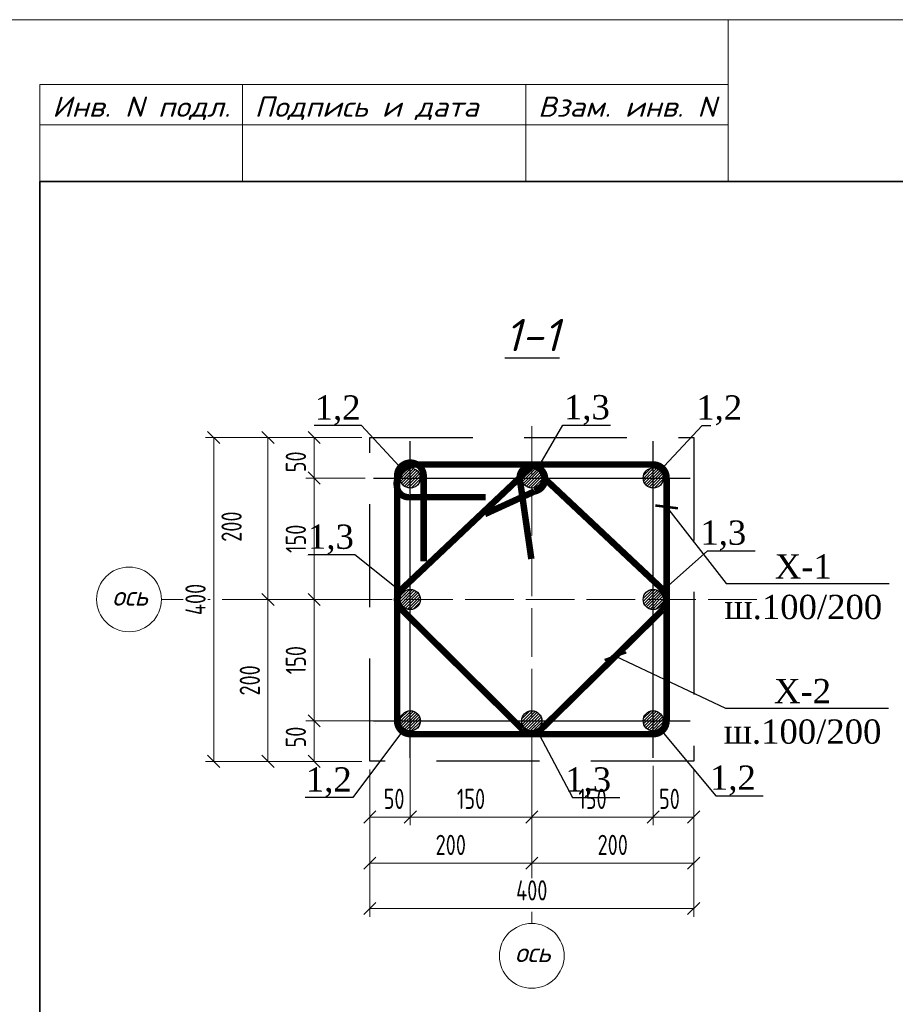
# Model space of a CAD drawing. Header units: millimetres. Extents: x -33345 to 4712671, y -3392 to 121473.
# Tile 461 of 656: x 2293302 to 2304114, y 91738 to 103901. Entities that reach past the tile are written whole.
import ezdxf
from ezdxf import colors
from ezdxf.entities.mleader import LeaderData, LeaderLine
from ezdxf.enums import TextEntityAlignment as Align
from ezdxf.math import Vec2, Vec3

# ---------------------------------------------------------------- set-up
doc = ezdxf.new("R2010")
doc.units = ezdxf.units.MM
doc.linetypes.add('ACAD_ISO02W100', pattern=[15, 12, -3])
doc.linetypes.add('DASHED2', pattern=[9.525, 6.35, -3.175])
doc.layers.add('_линия', color=7, linetype='Continuous')
doc.layers.add('A _razmer rtt', color=164, linetype='Continuous')
doc.styles.add('ISOCPEUR', font='isocpeui.ttf', dxfattribs={"height": 300})
doc.styles.add('RomanS', font='romans.shx')
doc.styles.add('simpiix', font='simplex.shx', dxfattribs={"width": 0.7})
doc.styles.add('SIMPLEX350', font='times.ttf', dxfattribs={"height": 350})
doc.styles.add('ГОСТ 2.304', font='cs_gost2304.shx', dxfattribs={"oblique": 15})
doc.styles.add('Текст1', font='isocpeui.ttf', dxfattribs={"height": 300})
doc.dimstyles.new('Copy(6) of 1-25', dxfattribs={"dimscale": 0, "dimtxt": 250, "dimasz": 150, "dimexe": 100, "dimexo": 100, "dimgap": 100, "dimtad": 1, "dimdec": 0, "dimtxsty": 'ГОСТ 2.304', "dimblk": 'OBLIQUE', "dimcen": 100, "dimdle": 1, "dimclrd": 256, "dimclre": 256, "dimclrt": 256, "dimadec": 0, "dimazin": 0, "dimtfac": 1, "dimtdec": 0, "dimtmove": 1, "dimatfit": 3, "dimfxl": 1.25, "dimtfill": 1, "dimlwd": 5, "dimlwe": 5, "dimarcsym": 2})

# ---------------------------------------------------------------- blocks, each defined once
blk = doc.blocks.new('Qwet')
at = {"lineweight": 20}
for p, q in [((352715, -728612), (350715, -728612)), ((351515, -737112), (351515, -728612)), ((352015, -737112), (352015, -728612)), ((352715, -731112), (351515, -731112)), ((352715, -734612), (351515, -734612)), ((352715, -737112), (351515, -737112))]:
    blk.add_line(p, q, dxfattribs=at)
blk.add_lwpolyline([(350715, -737612), (410115, -737612), (410115, -695612), (350715, -695612)], close=True, dxfattribs=at)
at = {"lineweight": 35}
blk.add_lwpolyline([(352715, -737112), (409615, -737112), (409615, -696112), (352715, -696112)], close=True, dxfattribs=at)
at = {"lineweight": 25, "ltscale": 100, "style": 'ISOCPEUR'}
for s, width, p, p2 in [('Взам. инв. N', 1.076852, (351915, -730962), (351915, -728762)), ('Инв. N подл.', 1.118321, (351915, -736962), (351915, -734762))]:
    blk.add_text(s, height=250, rotation=90, dxfattribs=dict(at, width=width)).set_placement(p, p2, align=Align.FIT)
at = {"lineweight": 25, "ltscale": 100, "style": 'ISOCPEUR', "width": 1.076852}
blk.add_text('Подпись и дата', height=250, rotation=90, dxfattribs=at).set_placement((351915, -734462))
blk = doc.blocks.new('_ArchTick')
at = {"color": 0, "linetype": 'ByBlock', "const_width": 0.15}
blk.add_lwpolyline([(-0.5, -0.5), (0.5, 0.5)], dxfattribs=at)
blk = doc.blocks.new('_Oblique')
at = {"color": 0, "linetype": 'ByBlock', "lineweight": -2}
blk.add_line((-0.5, -0.5), (0.5, 0.5), dxfattribs=at)
blk = doc.blocks.new('*D3823')
at = {"layer": '_линия', "lineweight": 5, "ltscale": 100, "transparency": 16777216}
for p, q in [((2298025, 95239), (2296837, 95239)), ((2296937, 94738), (2296937, 95240)), ((2297525, 94739), (2296837, 94739))]:
    blk.add_line(p, q, dxfattribs=at)
at = {"layer": 'Defpoints', "color": 0, "lineweight": 30, "ltscale": 100, "transparency": 16777216}
for p in [(2296937, 95239), (2298125, 95239), (2297625, 94739)]:
    blk.add_point(p, dxfattribs=at)
at = {"layer": '_линия', "ltscale": 100, "transparency": 16777216, "insert": (2296712, 95039), "char_height": 250, "attachment_point": 5, "rotation": 90, "style": 'simpiix', "bg_fill": 3, "box_fill_scale": 1.1, "bg_fill_color": 256, "bg_fill_true_color": 13158600, "bg_fill_transparency": 0}
blk.add_mtext('50', dxfattribs=at)
at = {"layer": '_линия', "lineweight": 5, "ltscale": 100, "transparency": 16777216, "xscale": 150, "yscale": 150, "zscale": 150}
for p, rotation in [((2296937, 95239), 90), ((2296937, 94739), 270)]:
    blk.add_blockref('_Oblique', p, dxfattribs=dict(at, rotation=rotation))
blk = doc.blocks.new('*D3824')
at = {"layer": '_линия', "lineweight": 5, "ltscale": 100, "transparency": 16777216}
for p, q in [((2297525, 96739), (2296837, 96739)), ((2296937, 95238), (2296937, 96740)), ((2298025, 95239), (2296837, 95239))]:
    blk.add_line(p, q, dxfattribs=at)
at = {"layer": 'Defpoints', "color": 0, "lineweight": 30, "ltscale": 100, "transparency": 16777216}
for p in [(2296937, 96739), (2297625, 96739), (2298125, 95239)]:
    blk.add_point(p, dxfattribs=at)
at = {"layer": '_линия', "lineweight": 5, "ltscale": 100, "transparency": 16777216, "xscale": 150, "yscale": 150, "zscale": 150}
for p, rotation in [((2296937, 96739), 90), ((2296937, 95239), 270)]:
    blk.add_blockref('_Oblique', p, dxfattribs=dict(at, rotation=rotation))
at = {"layer": '_линия', "ltscale": 100, "transparency": 16777216, "insert": (2296712, 95989), "char_height": 250, "attachment_point": 5, "rotation": 90, "style": 'simpiix', "bg_fill": 3, "box_fill_scale": 1.1, "bg_fill_color": 256, "bg_fill_true_color": 13158600, "bg_fill_transparency": 0}
blk.add_mtext('150', dxfattribs=at)
blk = doc.blocks.new('*D3825')
at = {"layer": '_линия', "lineweight": 5, "ltscale": 100, "transparency": 16777216}
for p, q in [((2297569, 98239), (2296837, 98239)), ((2296937, 96738), (2296937, 98240)), ((2297525, 96739), (2296837, 96739))]:
    blk.add_line(p, q, dxfattribs=at)
at = {"layer": 'Defpoints', "color": 0, "lineweight": 30, "ltscale": 100, "transparency": 16777216}
for p in [(2296937, 98239), (2297669, 98239), (2297625, 96739)]:
    blk.add_point(p, dxfattribs=at)
at = {"layer": '_линия', "lineweight": 5, "ltscale": 100, "transparency": 16777216, "xscale": 150, "yscale": 150, "zscale": 150}
for p, rotation in [((2296937, 98239), 90), ((2296937, 96739), 270)]:
    blk.add_blockref('_Oblique', p, dxfattribs=dict(at, rotation=rotation))
at = {"layer": '_линия', "ltscale": 100, "transparency": 16777216, "insert": (2296712, 97489), "char_height": 250, "attachment_point": 5, "rotation": 90, "style": 'simpiix', "bg_fill": 3, "box_fill_scale": 1.1, "bg_fill_color": 256, "bg_fill_true_color": 13158600, "bg_fill_transparency": 0}
blk.add_mtext('150', dxfattribs=at)
blk = doc.blocks.new('*D3826')
at = {"layer": '_линия', "lineweight": 5, "ltscale": 100, "transparency": 16777216}
for p, q in [((2297525, 98739), (2296837, 98739)), ((2296937, 98238), (2296937, 98740)), ((2297569, 98239), (2296837, 98239))]:
    blk.add_line(p, q, dxfattribs=at)
at = {"layer": 'Defpoints', "color": 0, "lineweight": 30, "ltscale": 100, "transparency": 16777216}
for p in [(2296937, 98739), (2297625, 98739), (2297669, 98239)]:
    blk.add_point(p, dxfattribs=at)
at = {"layer": '_линия', "ltscale": 100, "transparency": 16777216, "insert": (2296712, 98439), "char_height": 250, "attachment_point": 5, "rotation": 90, "style": 'simpiix', "bg_fill": 3, "box_fill_scale": 1.1, "bg_fill_color": 256, "bg_fill_true_color": 13158600, "bg_fill_transparency": 0}
blk.add_mtext('50', dxfattribs=at)
at = {"layer": '_линия', "lineweight": 5, "ltscale": 100, "transparency": 16777216, "xscale": 150, "yscale": 150, "zscale": 150}
for p, rotation in [((2296937, 98739), 90), ((2296937, 98239), 270)]:
    blk.add_blockref('_Oblique', p, dxfattribs=dict(at, rotation=rotation))
blk = doc.blocks.new('*D3827')
at = {"layer": '_линия', "lineweight": 5, "ltscale": 100, "transparency": 16777216}
for p, q in [((2297525, 98739), (2296268, 98739)), ((2296368, 98740), (2296368, 96738)), ((2297525, 96739), (2296268, 96739))]:
    blk.add_line(p, q, dxfattribs=at)
at = {"layer": 'Defpoints', "color": 0, "lineweight": 30, "ltscale": 100, "transparency": 16777216}
for p in [(2297625, 98739), (2296368, 96739), (2297625, 96739)]:
    blk.add_point(p, dxfattribs=at)
at = {"layer": '_линия', "lineweight": 5, "ltscale": 100, "transparency": 16777216, "xscale": 150, "yscale": 150, "zscale": 150}
for p, rotation in [((2296368, 98739), 90), ((2296368, 96739), 270)]:
    blk.add_blockref('_Oblique', p, dxfattribs=dict(at, rotation=rotation))
at = {"layer": '_линия', "ltscale": 100, "transparency": 16777216, "insert": (2295918, 97639), "char_height": 250, "attachment_point": 5, "rotation": 90, "style": 'simpiix', "bg_fill": 3, "box_fill_scale": 1.1, "bg_fill_color": 256, "bg_fill_true_color": 13158600, "bg_fill_transparency": 0}
blk.add_mtext('200', dxfattribs=at)
blk = doc.blocks.new('*D3828')
at = {"layer": '_линия', "lineweight": 5, "ltscale": 100, "transparency": 16777216}
for p, q in [((2297525, 96739), (2296268, 96739)), ((2296368, 96740), (2296368, 94738)), ((2297525, 94739), (2296268, 94739))]:
    blk.add_line(p, q, dxfattribs=at)
at = {"layer": 'Defpoints', "color": 0, "lineweight": 30, "ltscale": 100, "transparency": 16777216}
for p in [(2297625, 96739), (2296368, 94739), (2297625, 94739)]:
    blk.add_point(p, dxfattribs=at)
at = {"layer": '_линия', "lineweight": 5, "ltscale": 100, "transparency": 16777216, "xscale": 150, "yscale": 150, "zscale": 150}
for p, rotation in [((2296368, 96739), 90), ((2296368, 94739), 270)]:
    blk.add_blockref('_Oblique', p, dxfattribs=dict(at, rotation=rotation))
at = {"layer": '_линия', "ltscale": 100, "transparency": 16777216, "insert": (2296143, 95739), "char_height": 250, "attachment_point": 5, "rotation": 90, "style": 'simpiix', "bg_fill": 3, "box_fill_scale": 1.1, "bg_fill_color": 256, "bg_fill_true_color": 13158600, "bg_fill_transparency": 0}
blk.add_mtext('200', dxfattribs=at)
blk = doc.blocks.new('*D3829')
at = {"layer": '_линия', "lineweight": 5, "ltscale": 100, "transparency": 16777216}
for p, q in [((2297525, 98739), (2295598, 98739)), ((2295698, 94738), (2295698, 98740)), ((2297525, 94739), (2295598, 94739))]:
    blk.add_line(p, q, dxfattribs=at)
at = {"layer": 'Defpoints', "color": 0, "lineweight": 30, "ltscale": 100, "transparency": 16777216}
for p in [(2295698, 98739), (2297625, 98739), (2297625, 94739)]:
    blk.add_point(p, dxfattribs=at)
at = {"layer": '_линия', "lineweight": 5, "ltscale": 100, "transparency": 16777216, "xscale": 150, "yscale": 150, "zscale": 150}
for p, rotation in [((2295698, 98739), 90), ((2295698, 94739), 270)]:
    blk.add_blockref('_Oblique', p, dxfattribs=dict(at, rotation=rotation))
at = {"layer": '_линия', "ltscale": 100, "transparency": 16777216, "insert": (2295473, 96739), "char_height": 250, "attachment_point": 5, "rotation": 90, "style": 'simpiix', "bg_fill": 3, "box_fill_scale": 1.1, "bg_fill_color": 256, "bg_fill_true_color": 13158600, "bg_fill_transparency": 0}
blk.add_mtext('400', dxfattribs=at)
blk = doc.blocks.new('*D3830')
at = {"layer": '_линия', "lineweight": 5, "ltscale": 100, "transparency": 16777216}
for p, q in [((2298125, 95139), (2298125, 93951)), ((2297625, 94639), (2297625, 93951)), ((2297624, 94051), (2298126, 94051))]:
    blk.add_line(p, q, dxfattribs=at)
at = {"layer": 'Defpoints', "color": 0, "lineweight": 30, "ltscale": 100, "transparency": 16777216}
for p in [(2298125, 95239), (2297625, 94739), (2298125, 94051)]:
    blk.add_point(p, dxfattribs=at)
at = {"layer": '_линия', "ltscale": 100, "transparency": 16777216, "insert": (2297925, 94276), "char_height": 250, "attachment_point": 5, "style": 'simpiix', "bg_fill": 3, "box_fill_scale": 1.1, "bg_fill_color": 256, "bg_fill_true_color": 13158600, "bg_fill_transparency": 0}
blk.add_mtext('50', dxfattribs=at)
at = {"layer": '_линия', "lineweight": 5, "ltscale": 100, "transparency": 16777216, "xscale": 150, "yscale": 150, "zscale": 150, "rotation": 180}
blk.add_blockref('_Oblique', (2297625, 94051), dxfattribs=at)
at = {"layer": '_линия', "lineweight": 5, "ltscale": 100, "transparency": 16777216, "xscale": 150, "yscale": 150, "zscale": 150}
blk.add_blockref('_Oblique', (2298125, 94051), dxfattribs=at)
blk = doc.blocks.new('*D3831')
at = {"layer": '_линия', "lineweight": 5, "ltscale": 100, "transparency": 16777216}
for p, q in [((2298125, 95139), (2298125, 93951)), ((2299625, 94639), (2299625, 93951)), ((2298124, 94051), (2299626, 94051))]:
    blk.add_line(p, q, dxfattribs=at)
at = {"layer": 'Defpoints', "color": 0, "lineweight": 30, "ltscale": 100, "transparency": 16777216}
for p in [(2298125, 95239), (2299625, 94739), (2299625, 94051)]:
    blk.add_point(p, dxfattribs=at)
at = {"layer": '_линия', "lineweight": 5, "ltscale": 100, "transparency": 16777216, "xscale": 150, "yscale": 150, "zscale": 150, "rotation": 180}
blk.add_blockref('_Oblique', (2298125, 94051), dxfattribs=at)
at = {"layer": '_линия', "lineweight": 5, "ltscale": 100, "transparency": 16777216, "xscale": 150, "yscale": 150, "zscale": 150}
blk.add_blockref('_Oblique', (2299625, 94051), dxfattribs=at)
at = {"layer": '_линия', "ltscale": 100, "transparency": 16777216, "insert": (2298875, 94276), "char_height": 250, "attachment_point": 5, "style": 'simpiix', "bg_fill": 3, "box_fill_scale": 1.1, "bg_fill_color": 256, "bg_fill_true_color": 13158600, "bg_fill_transparency": 0}
blk.add_mtext('150', dxfattribs=at)
blk = doc.blocks.new('*D3832')
at = {"layer": '_линия', "lineweight": 5, "ltscale": 100, "transparency": 16777216}
for p, q in [((2299625, 94639), (2299625, 93951)), ((2301125, 94683), (2301125, 93951)), ((2299624, 94051), (2301126, 94051))]:
    blk.add_line(p, q, dxfattribs=at)
at = {"layer": 'Defpoints', "color": 0, "lineweight": 30, "ltscale": 100, "transparency": 16777216}
for p in [(2301125, 94783), (2299625, 94739), (2301125, 94051)]:
    blk.add_point(p, dxfattribs=at)
at = {"layer": '_линия', "lineweight": 5, "ltscale": 100, "transparency": 16777216, "xscale": 150, "yscale": 150, "zscale": 150, "rotation": 180}
blk.add_blockref('_Oblique', (2299625, 94051), dxfattribs=at)
at = {"layer": '_линия', "lineweight": 5, "ltscale": 100, "transparency": 16777216, "xscale": 150, "yscale": 150, "zscale": 150}
blk.add_blockref('_Oblique', (2301125, 94051), dxfattribs=at)
at = {"layer": '_линия', "ltscale": 100, "transparency": 16777216, "insert": (2300375, 94276), "char_height": 250, "attachment_point": 5, "style": 'simpiix', "bg_fill": 3, "box_fill_scale": 1.1, "bg_fill_color": 256, "bg_fill_true_color": 13158600, "bg_fill_transparency": 0}
blk.add_mtext('150', dxfattribs=at)
blk = doc.blocks.new('*D3833')
at = {"layer": '_линия', "lineweight": 5, "ltscale": 100, "transparency": 16777216}
for p, q in [((2301125, 94683), (2301125, 93951)), ((2301625, 94639), (2301625, 93951)), ((2301124, 94051), (2301626, 94051))]:
    blk.add_line(p, q, dxfattribs=at)
at = {"layer": 'Defpoints', "color": 0, "lineweight": 30, "ltscale": 100, "transparency": 16777216}
for p in [(2301125, 94783), (2301625, 94739), (2301625, 94051)]:
    blk.add_point(p, dxfattribs=at)
at = {"layer": '_линия', "ltscale": 100, "transparency": 16777216, "insert": (2301325, 94276), "char_height": 250, "attachment_point": 5, "style": 'simpiix', "bg_fill": 3, "box_fill_scale": 1.1, "bg_fill_color": 256, "bg_fill_true_color": 13158600, "bg_fill_transparency": 0}
blk.add_mtext('50', dxfattribs=at)
at = {"layer": '_линия', "lineweight": 5, "ltscale": 100, "transparency": 16777216, "xscale": 150, "yscale": 150, "zscale": 150, "rotation": 180}
blk.add_blockref('_Oblique', (2301125, 94051), dxfattribs=at)
at = {"layer": '_линия', "lineweight": 5, "ltscale": 100, "transparency": 16777216, "xscale": 150, "yscale": 150, "zscale": 150}
blk.add_blockref('_Oblique', (2301625, 94051), dxfattribs=at)
blk = doc.blocks.new('*D3834')
at = {"layer": '_линия', "lineweight": 5, "ltscale": 100, "transparency": 16777216}
for p, q in [((2299625, 94639), (2299625, 93382)), ((2301625, 94639), (2301625, 93382)), ((2301626, 93482), (2299624, 93482))]:
    blk.add_line(p, q, dxfattribs=at)
at = {"layer": 'Defpoints', "color": 0, "lineweight": 30, "ltscale": 100, "transparency": 16777216}
for p in [(2299625, 94739), (2301625, 94739), (2299625, 93482)]:
    blk.add_point(p, dxfattribs=at)
at = {"layer": '_линия', "lineweight": 5, "ltscale": 100, "transparency": 16777216, "xscale": 150, "yscale": 150, "zscale": 150, "rotation": 180}
blk.add_blockref('_Oblique', (2299625, 93482), dxfattribs=at)
at = {"layer": '_линия', "lineweight": 5, "ltscale": 100, "transparency": 16777216, "xscale": 150, "yscale": 150, "zscale": 150}
blk.add_blockref('_Oblique', (2301625, 93482), dxfattribs=at)
at = {"layer": '_линия', "ltscale": 100, "transparency": 16777216, "insert": (2300625, 93707), "char_height": 250, "attachment_point": 5, "style": 'simpiix', "bg_fill": 3, "box_fill_scale": 1.1, "bg_fill_color": 256, "bg_fill_true_color": 13158600, "bg_fill_transparency": 0}
blk.add_mtext('200', dxfattribs=at)
blk = doc.blocks.new('*D3835')
at = {"layer": '_линия', "lineweight": 5, "ltscale": 100, "transparency": 16777216}
for p, q in [((2297625, 94639), (2297625, 93382)), ((2299625, 94639), (2299625, 93382)), ((2299626, 93482), (2297624, 93482))]:
    blk.add_line(p, q, dxfattribs=at)
at = {"layer": 'Defpoints', "color": 0, "lineweight": 30, "ltscale": 100, "transparency": 16777216}
for p in [(2297625, 94739), (2299625, 94739), (2297625, 93482)]:
    blk.add_point(p, dxfattribs=at)
at = {"layer": '_линия', "lineweight": 5, "ltscale": 100, "transparency": 16777216, "xscale": 150, "yscale": 150, "zscale": 150, "rotation": 180}
blk.add_blockref('_Oblique', (2297625, 93482), dxfattribs=at)
at = {"layer": '_линия', "lineweight": 5, "ltscale": 100, "transparency": 16777216, "xscale": 150, "yscale": 150, "zscale": 150}
blk.add_blockref('_Oblique', (2299625, 93482), dxfattribs=at)
at = {"layer": '_линия', "ltscale": 100, "transparency": 16777216, "insert": (2298625, 93707), "char_height": 250, "attachment_point": 5, "style": 'simpiix', "bg_fill": 3, "box_fill_scale": 1.1, "bg_fill_color": 256, "bg_fill_true_color": 13158600, "bg_fill_transparency": 0}
blk.add_mtext('200', dxfattribs=at)
blk = doc.blocks.new('*D3836')
at = {"layer": '_линия', "lineweight": 5, "ltscale": 100, "transparency": 16777216}
for p, q in [((2297625, 94639), (2297625, 92820)), ((2301625, 94639), (2301625, 92820)), ((2297624, 92920), (2301626, 92920))]:
    blk.add_line(p, q, dxfattribs=at)
at = {"layer": 'Defpoints', "color": 0, "lineweight": 30, "ltscale": 100, "transparency": 16777216}
for p in [(2297625, 94739), (2301625, 94739), (2301625, 92920)]:
    blk.add_point(p, dxfattribs=at)
at = {"layer": '_линия', "lineweight": 5, "ltscale": 100, "transparency": 16777216, "xscale": 150, "yscale": 150, "zscale": 150, "rotation": 180}
blk.add_blockref('_Oblique', (2297625, 92920), dxfattribs=at)
at = {"layer": '_линия', "lineweight": 5, "ltscale": 100, "transparency": 16777216, "xscale": 150, "yscale": 150, "zscale": 150}
blk.add_blockref('_Oblique', (2301625, 92920), dxfattribs=at)
at = {"layer": '_линия', "ltscale": 100, "transparency": 16777216, "insert": (2299625, 93145), "char_height": 250, "attachment_point": 5, "style": 'simpiix', "bg_fill": 3, "box_fill_scale": 1.1, "bg_fill_color": 256, "bg_fill_true_color": 13158600, "bg_fill_transparency": 0}
blk.add_mtext('400', dxfattribs=at)

msp = doc.modelspace()

# ---------------------------------------------------------------- hatches: boundary and pattern name
h = msp.add_hatch()
h.set_pattern_fill('ANSI31', color=1, scale=8, style=0)
h.set_pattern_definition([(45, (2016878.838, -62627.334), (-17.9605122, 17.9605122), [])])
edge = h.paths.add_edge_path()
edge.add_arc((2298125.445, 98239.388), 125, 0, 360)
h = msp.add_hatch()
h.set_pattern_fill('ANSI31', scale=8, style=0)
h.set_pattern_definition([(45, (522343.755, -330387.092), (-17.96051224, 17.96051224), [])])
edge = h.paths.add_edge_path()
edge.add_arc((2299625.445, 98240.375), 125, 0, 360)
h = msp.add_hatch()
h.set_pattern_fill('ANSI31', color=1, scale=8, style=0)
h.set_pattern_definition([(45, (2019878.838, -62627.334), (-17.9605122, 17.9605122), [])])
edge = h.paths.add_edge_path()
edge.add_arc((2301125.445, 98239.388), 125, 0, 360)
h = msp.add_hatch()
h.set_pattern_fill('ANSI31', scale=8, style=0)
h.set_pattern_definition([(45, (521910.425, -329754.75), (-17.96051224, 17.96051224), [])])
edge = h.paths.add_edge_path()
edge.add_arc((2298125.445, 96739.388), 125, 180, 540, ccw=False)
h = msp.add_hatch()
h.set_pattern_fill('ANSI31', scale=8, style=0)
h.set_pattern_definition([(45, (521710.425, -329754.75), (-17.96051224, 17.96051224), [])])
edge = h.paths.add_edge_path()
edge.add_arc((2301125.445, 96739.388), 125, 0, 360)
h = msp.add_hatch()
h.set_pattern_fill('ANSI31', color=1, scale=8, style=0)
h.set_pattern_definition([(45, (2016878.838, -65627.334), (-17.9605122, 17.9605122), [])])
edge = h.paths.add_edge_path()
edge.add_arc((2298125.445, 95239.388), 125, 0, 360)
h = msp.add_hatch()
h.set_pattern_fill('ANSI31', scale=8, style=0)
h.set_pattern_definition([(45, (522343.755, -330188.08), (-17.96051224, 17.96051224), [])])
edge = h.paths.add_edge_path()
edge.add_arc((2299625.445, 95239.388), 125, 0, 360, ccw=False)
h = msp.add_hatch()
h.set_pattern_fill('ANSI31', color=1, scale=8, style=0)
h.set_pattern_definition([(45, (2019878.838, -65627.334), (-17.9605122, 17.9605122), [])])
edge = h.paths.add_edge_path()
edge.add_arc((2301125.445, 95239.388), 125, 0, 360)

# ---------------------------------------------------------------- linework, layer by layer
at = {"color": 1, "linetype": 'ACAD_ISO02W100', "lineweight": 5, "ltscale": 50}
for p, q in [((2299625.445, 98880.735), (2299625.445, 92735.967)), ((2295052.26, 96739.388), (2302451.73, 96739.388))]:
    msp.add_line(p, q, dxfattribs=at)
at = {"color": 7, "ltscale": 100}
for p, q in [((2298125.445, 94782.77), (2298125.445, 98696.007)), ((2301125.445, 94782.77), (2301125.445, 98696.007)), ((2297668.827, 98239.388), (2301582.064, 98239.388)), ((2297668.827, 95239.388), (2301582.064, 95239.388))]:
    msp.add_line(p, q, dxfattribs=at)
at = {"color": 7, "linetype": 'DASHED2', "ltscale": 200}
msp.add_lwpolyline([(2297625.445, 98739.388), (2301625.445, 98739.388), (2301625.445, 94739.388), (2297625.445, 94739.388)], close=True, dxfattribs=at)
at = {"lineweight": 25, "const_width": 80}
msp.add_lwpolyline([(2298290.273, 97211.572), (2298290.273, 98265.723, 1), (2297962.42, 98265.723), (2297962.42, 95239.506, 0.413991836), (2298127.017, 95074.784), (2301125.445, 95074.784, 0.422070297), (2301289.99, 95243.791), (2301289.99, 98241.276, 0.415613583), (2301124.279, 98406.198), (2298195.381, 98406.198, 0.479850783), (2297962.42, 98115.747, 0.367702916), (2298112.686, 98002.158), (2299056.471, 98002.158)], format="xyb", dxfattribs=at)
at = {"color": 219, "lineweight": 25, "true_color": 0x642165, "const_width": 80}
msp.add_lwpolyline([(2299046.119, 97793.738), (2299657.911, 98073.26, 0.933726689), (2299627.708, 98386.139), (2298011.844, 96858.497, 0.397597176), (2298000.052, 96632.765), (2299505.114, 95139.685, 0.400360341), (2299719.319, 95114.456), (2301237.631, 96608.618, 0.354848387), (2301251.873, 96852.618), (2299775.514, 98240.375, 0.995663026), (2299475.382, 98241.68), (2299619.784, 97239.95)], format="xyb", dxfattribs=at)
at = {"color": 1, "lineweight": 30}
for centre in [(2298125.445, 98239.388), (2301125.445, 98239.388), (2298125.445, 95239.388), (2301125.445, 95239.388)]:
    msp.add_circle(centre, 125, dxfattribs=at)
at = {"color": 7, "lineweight": 30}
for centre in [(2299625.445, 98240.375), (2298125.445, 96739.388), (2301125.445, 96739.388), (2299625.445, 95239.388)]:
    msp.add_circle(centre, 125, dxfattribs=at)
at = {"color": 7, "lineweight": 13, "ltscale": 0.5}
for centre in [(2294652.26, 96739.388), (2299625.445, 92335.967)]:
    msp.add_circle(centre, 400, dxfattribs=at)
at = {"color": 7, "lineweight": 15}
msp.add_arc((2297825.445, 95039.388), 205, 127.5609086, 127.5718693, dxfattribs=at)

# ---------------------------------------------------------------- block references
at = {"rotation": 270}
msp.add_blockref('Qwet', (3030664.059, 454616.444, 1359241.5), dxfattribs=at)

# ---------------------------------------------------------------- texts
at = {"ltscale": 20, "insert": (2299630.31, 100005.068), "char_height": 400, "width": 724.36364, "attachment_point": 5, "style": 'RomanS'}
msp.add_mtext('\\pxqc,t22;{\\fISOCPEUR|b0|i1|c204|p34;\\L\\C7;1-1}', dxfattribs=at)
at = {"layer": 'A _razmer rtt', "char_height": 240, "width": 178.88182, "attachment_point": 1, "style": 'Текст1'}
for insert in [(2294443.798, 96901.565), (2299416.983, 92498.143)]:
    msp.add_mtext('ось', dxfattribs=dict(at, insert=insert))

# ---------------------------------------------------------------- leaders
at = {"lineweight": 25}
ml = msp.add_multileader_mtext('Standard', dxfattribs=at)
ml.set_content('1,2', color=256, style='SIMPLEX350')
ml.set_leader_properties()
ml.build(insert=Vec2(0, 0))
ml.multileader.update_dxf_attribs({"text_left_attachment_type": 6, "text_right_attachment_type": 6, "dogleg_length": 10, "arrow_head_size": 200})
ctx = ml.context
ctx.base_point, ctx.char_height, ctx.arrow_head_size, ctx.plane_origin = Vec3(2297025.509, 98886.893), 300, 200, Vec3(2296977.445, 98339.388)
ctx.left_attachment, ctx.right_attachment, ctx.text_align_type = 6, 6, 2
notes = []
notes.append((ctx, [(0, (1, 1, 0), (2297522.927, 98886.893), (-1, 0), 10, [(0, [(2298125.445, 98239.388)], 0, [])])]))
ctx.mtext.insert, ctx.mtext.alignment, ctx.mtext.flow_direction = Vec3(2297510.927, 99260.649), 3, 5
ml = msp.add_multileader_mtext('Standard', dxfattribs=at)
ml.set_content('1,3', color=256, style='SIMPLEX350')
ml.set_leader_properties()
ml.build(insert=Vec2(0, 0))
ml.multileader.update_dxf_attribs({"text_left_attachment_type": 6, "text_right_attachment_type": 6, "dogleg_length": 10, "arrow_head_size": 200})
ctx = ml.context
ctx.base_point, ctx.char_height, ctx.arrow_head_size, ctx.plane_origin = Vec3(2300020.546, 98890.731), 300, 200, Vec3(2298577.445, 98339.388)
ctx.left_attachment, ctx.right_attachment = 6, 6
notes.append((ctx, [(1, (1, 1, 0), (2300010.546, 98890.731), (1, 0), 10, [(0, [(2299625.445, 98239.388)], 0, [])])]))
ctx.mtext.insert, ctx.mtext.flow_direction = Vec3(2300022.546, 99264.487), 5
ml = msp.add_multileader_mtext('Standard', dxfattribs=at)
ml.set_content('1,2', color=256, style='SIMPLEX350')
ml.set_leader_properties()
ml.build(insert=Vec2(0, 0))
ml.multileader.update_dxf_attribs({"text_left_attachment_type": 6, "text_right_attachment_type": 6, "dogleg_length": 10, "arrow_head_size": 200})
ctx = ml.context
ctx.base_point, ctx.char_height, ctx.arrow_head_size, ctx.plane_origin = Vec3(2301737.964, 98886.893), 300, 200, Vec3(2301273.445, 98339.388)
ctx.left_attachment, ctx.right_attachment, ctx.text_align_type = 6, 6, 2
notes.append((ctx, [(0, (1, 1, 0), (2301727.964, 98886.893), (1, 0), 10, [(0, [(2301125.445, 98239.388)], 0, [])])]))
ctx.mtext.insert, ctx.mtext.width, ctx.mtext.alignment, ctx.mtext.flow_direction = Vec3(2302223.381, 99260.649), 94.39824, 3, 5
ml = msp.add_multileader_mtext('Standard', dxfattribs=at)
ml.set_content('Х-1\\Pш.100/200', color=256, style='SIMPLEX350')
ml.set_leader_properties()
ml.set_arrow_properties(name='ARCHTICK')
ml.build(insert=Vec2(0, 0))
ml.multileader.update_dxf_attribs({"text_left_attachment_type": 6, "text_right_attachment_type": 6, "dogleg_length": 10, "arrow_head_size": 200})
ctx = ml.context
ctx.base_point, ctx.char_height, ctx.arrow_head_size, ctx.plane_origin = Vec3(2302037.025, 96936.631), 300, 200, Vec3(2299850.049, 97911.761)
ctx.left_attachment, ctx.right_attachment, ctx.text_align_type = 6, 6, 1
notes.append((ctx, [(0, (1, 1, 0), (2302027.025, 96936.631), (1, 0), 10, [(0, [(2301289.99, 97882.675)], 0, [])])]))
ctx.mtext.insert, ctx.mtext.alignment, ctx.mtext.flow_direction = Vec3(2302978.066, 97296.631), 2, 5
ml = msp.add_multileader_mtext('Standard', dxfattribs=at)
ml.set_content('1,3', color=256, style='SIMPLEX350')
ml.set_leader_properties()
ml.build(insert=Vec2(0, 0))
ml.multileader.update_dxf_attribs({"text_left_attachment_type": 6, "text_right_attachment_type": 6, "dogleg_length": 10, "arrow_head_size": 200})
ctx = ml.context
ctx.base_point, ctx.char_height, ctx.arrow_head_size, ctx.plane_origin = Vec3(2301806.59, 97340.974), 300, 200, Vec3(2301273.445, 96739.388)
ctx.left_attachment, ctx.right_attachment, ctx.text_align_type = 6, 6, 2
notes.append((ctx, [(0, (1, 1, 0), (2301796.59, 97340.974), (1, 0), 10, [(0, [(2301125.445, 96739.388)], 0, [])])]))
ctx.mtext.insert, ctx.mtext.alignment, ctx.mtext.flow_direction = Vec3(2302273.623, 97714.731), 3, 5
ml = msp.add_multileader_mtext('Standard', dxfattribs=at)
ml.set_content('1,3', color=256, style='SIMPLEX350')
ml.set_leader_properties()
ml.build(insert=Vec2(0, 0))
ml.multileader.update_dxf_attribs({"text_left_attachment_type": 6, "text_right_attachment_type": 6, "dogleg_length": 10, "arrow_head_size": 200})
ctx = ml.context
ctx.base_point, ctx.char_height, ctx.arrow_head_size, ctx.plane_origin = Vec3(2296961.412, 97290.731), 300, 200, Vec3(2296977.445, 96739.388)
ctx.left_attachment, ctx.right_attachment, ctx.text_align_type = 6, 6, 2
notes.append((ctx, [(0, (1, 1, 0), (2297440.444, 97290.731), (-1, 0), 10, [(0, [(2298125.445, 96739.388)], 0, [])])]))
ctx.mtext.insert, ctx.mtext.alignment, ctx.mtext.flow_direction = Vec3(2297428.444, 97664.487), 3, 5
ml = msp.add_multileader_mtext('Standard', dxfattribs=at)
ml.set_content('Х-2\\Pш.100/200', color=256, style='SIMPLEX350')
ml.set_leader_properties()
ml.set_arrow_properties(name='ARCHTICK')
ml.build(insert=Vec2(0, 0))
ml.multileader.update_dxf_attribs({"text_left_attachment_type": 6, "text_right_attachment_type": 6, "dogleg_length": 10, "arrow_head_size": 200})
ctx = ml.context
ctx.base_point, ctx.char_height, ctx.arrow_head_size, ctx.plane_origin = Vec3(2302027.551, 95396.986), 300, 200, Vec3(2299167.874, 95917.287)
ctx.left_attachment, ctx.right_attachment, ctx.text_align_type = 6, 6, 1
notes.append((ctx, [(0, (1, 1, 0), (2302017.551, 95396.986), (1, 0), 10, [(0, [(2300658.308, 96038.509)], 0, [])])]))
ctx.mtext.insert, ctx.mtext.alignment, ctx.mtext.flow_direction = Vec3(2302968.592, 95756.986), 2, 5
ml = msp.add_multileader_mtext('Standard', dxfattribs=at)
ml.set_content('1,2', color=256, style='SIMPLEX350')
ml.set_leader_properties()
ml.build(insert=Vec2(0, 0))
ml.multileader.update_dxf_attribs({"text_left_attachment_type": 6, "text_right_attachment_type": 6, "dogleg_length": 10, "arrow_head_size": 200})
ctx = ml.context
ctx.base_point, ctx.char_height, ctx.arrow_head_size, ctx.plane_origin = Vec3(2296916.646, 94291.884), 300, 200, Vec3(2296977.445, 94139.388)
ctx.left_attachment, ctx.right_attachment, ctx.text_align_type = 6, 6, 2
notes.append((ctx, [(0, (1, 1, 0), (2297414.063, 94291.884), (-1, 0), 10, [(0, [(2298125.445, 95239.388)], 0, [])])]))
ctx.mtext.insert, ctx.mtext.alignment, ctx.mtext.flow_direction = Vec3(2297402.063, 94665.64), 3, 5
ml = msp.add_multileader_mtext('Standard', dxfattribs=at)
ml.set_content('1,2', color=256, style='SIMPLEX350')
ml.set_leader_properties()
ml.build(insert=Vec2(0, 0))
ml.multileader.update_dxf_attribs({"text_left_attachment_type": 6, "text_right_attachment_type": 6, "dogleg_length": 10, "arrow_head_size": 200})
ctx = ml.context
ctx.base_point, ctx.char_height, ctx.arrow_head_size, ctx.plane_origin = Vec3(2301906.682, 94313.474), 300, 200, Vec3(2301273.445, 94139.388)
ctx.left_attachment, ctx.right_attachment, ctx.text_align_type = 6, 6, 2
notes.append((ctx, [(0, (1, 1, 0), (2301896.682, 94313.474), (1, 0), 10, [(0, [(2301125.445, 95239.388)], 0, [])])]))
ctx.mtext.insert, ctx.mtext.alignment, ctx.mtext.flow_direction = Vec3(2302392.099, 94687.231), 3, 5
for ctx, leaders in notes:
    for number, flags, end, landing, length, lines in leaders:
        leader = LeaderData()
        leader.index, (leader.has_last_leader_line, leader.has_dogleg_vector, leader.attachment_direction) = number, flags
        leader.last_leader_point, leader.dogleg_vector, leader.dogleg_length = Vec3(end), Vec3(landing), length
        for number, points, colour, breaks in lines:
            line = LeaderLine()
            line.index, line.vertices, line.color, line.breaks = number, Vec3.list(points), colors.encode_raw_color(colour), breaks
            leader.lines.append(line)
        ctx.leaders.append(leader)

# ---------------------------------------------------------------- next in the draw order: dimensions: what is measured, and where the dimension line sits
at = {"layer": '_линия', "color": 177, "ltscale": 100, "true_color": 0x293189}
dim = msp.add_linear_dim(base=(2296937.255, 95239.388), p1=(2297625.445, 94739.388), p2=(2298125.445, 95239.388), angle=90, dimstyle='Copy(6) of 1-25', override={"dimscale": 1, "dimlfac": 0.1, "dimtxsty": 'simpiix', "dimfxl": 100, "dimarcsym": 1}, dxfattribs=at)
dim.commit()
dim.dimension.update_dxf_attribs({"geometry": '*D3823', "text_midpoint": (2296937.255, 95039.388), "dimtype": 160})

# ---------------------------------------------------------------- next in the draw order: dimensions: what is measured, and where the dimension line sits
dim = msp.add_linear_dim(base=(2296937.255, 96739.388), p1=(2298125.445, 95239.388), p2=(2297625.445, 96739.388), angle=90, dimstyle='Copy(6) of 1-25', override={"dimscale": 1, "dimlfac": 0.1, "dimtxsty": 'simpiix', "dimfxl": 100, "dimarcsym": 1}, dxfattribs=at)
dim.commit()
dim.dimension.update_dxf_attribs({"geometry": '*D3824', "text_midpoint": (2296712.255, 95989.388)})

# ---------------------------------------------------------------- next in the draw order: dimensions: what is measured, and where the dimension line sits
dim = msp.add_linear_dim(base=(2296937.255, 98239.388), p1=(2297625.445, 96739.388), p2=(2297668.827, 98239.388), angle=90, dimstyle='Copy(6) of 1-25', override={"dimscale": 1, "dimlfac": 0.1, "dimtxsty": 'simpiix', "dimfxl": 100, "dimarcsym": 1}, dxfattribs=at)
dim.commit()
dim.dimension.update_dxf_attribs({"geometry": '*D3825', "text_midpoint": (2296712.255, 97489.388)})

# ---------------------------------------------------------------- next in the draw order: dimensions: what is measured, and where the dimension line sits
dim = msp.add_linear_dim(base=(2296937.255, 98739.388), p1=(2297668.827, 98239.388), p2=(2297625.445, 98739.388), angle=90, dimstyle='Copy(6) of 1-25', override={"dimscale": 1, "dimlfac": 0.1, "dimtxsty": 'simpiix', "dimfxl": 100, "dimarcsym": 1}, dxfattribs=at)
dim.commit()
dim.dimension.update_dxf_attribs({"geometry": '*D3826', "text_midpoint": (2296937.255, 98439.388), "dimtype": 160})

# ---------------------------------------------------------------- next in the draw order: dimensions: what is measured, and where the dimension line sits
dim = msp.add_linear_dim(base=(2296368.1, 96739.388), p1=(2297625.445, 98739.388), p2=(2297625.445, 96739.388), angle=90, dimstyle='Copy(6) of 1-25', override={"dimscale": 1, "dimlfac": 0.1, "dimtxsty": 'simpiix', "dimfxl": 100, "dimarcsym": 1}, dxfattribs=at)
dim.commit()
dim.dimension.update_dxf_attribs({"geometry": '*D3827', "text_midpoint": (2296143.1, 97639.388), "dimtype": 160})

# ---------------------------------------------------------------- next in the draw order: dimensions: what is measured, and where the dimension line sits
dim = msp.add_linear_dim(base=(2296368.1, 94739.388), p1=(2297625.445, 96739.388), p2=(2297625.445, 94739.388), angle=90, dimstyle='Copy(6) of 1-25', override={"dimscale": 1, "dimlfac": 0.1, "dimtxsty": 'simpiix', "dimfxl": 100, "dimarcsym": 1}, dxfattribs=at)
dim.commit()
dim.dimension.update_dxf_attribs({"geometry": '*D3828', "text_midpoint": (2296143.1, 95739.388)})

# ---------------------------------------------------------------- next in the draw order: dimensions: what is measured, and where the dimension line sits
dim = msp.add_linear_dim(base=(2295697.867, 98739.388), p1=(2297625.445, 94739.388), p2=(2297625.445, 98739.388), angle=90, dimstyle='Copy(6) of 1-25', override={"dimscale": 1, "dimlfac": 0.1, "dimtxsty": 'simpiix', "dimfxl": 100, "dimarcsym": 1}, dxfattribs=at)
dim.commit()
dim.dimension.update_dxf_attribs({"geometry": '*D3829', "text_midpoint": (2295472.867, 96739.388)})

# ---------------------------------------------------------------- next in the draw order: dimensions: what is measured, and where the dimension line sits
dim = msp.add_linear_dim(base=(2298125.445, 94051.198), p1=(2297625.445, 94739.388), p2=(2298125.445, 95239.388), dimstyle='Copy(6) of 1-25', override={"dimscale": 1, "dimlfac": 0.1, "dimtxsty": 'simpiix', "dimfxl": 100, "dimarcsym": 1}, dxfattribs=at)
dim.commit()
dim.dimension.update_dxf_attribs({"geometry": '*D3830', "text_midpoint": (2297925.445, 94051.198), "dimtype": 160})

# ---------------------------------------------------------------- next in the draw order: dimensions: what is measured, and where the dimension line sits
dim = msp.add_linear_dim(base=(2299625.445, 94051.198), p1=(2298125.445, 95239.388), p2=(2299625.445, 94739.388), dimstyle='Copy(6) of 1-25', override={"dimscale": 1, "dimlfac": 0.1, "dimtxsty": 'simpiix', "dimfxl": 100, "dimarcsym": 1}, dxfattribs=at)
dim.commit()
dim.dimension.update_dxf_attribs({"geometry": '*D3831', "text_midpoint": (2298875.445, 94276.198)})

# ---------------------------------------------------------------- next in the draw order: dimensions: what is measured, and where the dimension line sits
dim = msp.add_linear_dim(base=(2301125.445, 94051.198), p1=(2299625.445, 94739.388), p2=(2301125.445, 94782.77), dimstyle='Copy(6) of 1-25', override={"dimscale": 1, "dimlfac": 0.1, "dimtxsty": 'simpiix', "dimfxl": 100, "dimarcsym": 1}, dxfattribs=at)
dim.commit()
dim.dimension.update_dxf_attribs({"geometry": '*D3832', "text_midpoint": (2300375.445, 94276.198)})

# ---------------------------------------------------------------- next in the draw order: dimensions: what is measured, and where the dimension line sits
dim = msp.add_linear_dim(base=(2301625.445, 94051.198), p1=(2301125.445, 94782.77), p2=(2301625.445, 94739.388), dimstyle='Copy(6) of 1-25', override={"dimscale": 1, "dimlfac": 0.1, "dimtxsty": 'simpiix', "dimfxl": 100, "dimarcsym": 1}, dxfattribs=at)
dim.commit()
dim.dimension.update_dxf_attribs({"geometry": '*D3833', "text_midpoint": (2301325.445, 94051.198), "dimtype": 160})

# ---------------------------------------------------------------- next in the draw order: dimensions: what is measured, and where the dimension line sits
dim = msp.add_linear_dim(base=(2299625.445, 93482.043), p1=(2301625.445, 94739.388), p2=(2299625.445, 94739.388), dimstyle='Copy(6) of 1-25', override={"dimscale": 1, "dimlfac": 0.1, "dimtxsty": 'simpiix', "dimfxl": 100, "dimarcsym": 1}, dxfattribs=at)
dim.commit()
dim.dimension.update_dxf_attribs({"geometry": '*D3834', "text_midpoint": (2300625.445, 93707.043)})

# ---------------------------------------------------------------- next in the draw order: dimensions: what is measured, and where the dimension line sits
dim = msp.add_linear_dim(base=(2297625.445, 93482.043), p1=(2299625.445, 94739.388), p2=(2297625.445, 94739.388), dimstyle='Copy(6) of 1-25', override={"dimscale": 1, "dimlfac": 0.1, "dimtxsty": 'simpiix', "dimfxl": 100, "dimarcsym": 1}, dxfattribs=at)
dim.commit()
dim.dimension.update_dxf_attribs({"geometry": '*D3835', "text_midpoint": (2298625.445, 93707.043)})

# ---------------------------------------------------------------- next in the draw order: dimensions: what is measured, and where the dimension line sits
dim = msp.add_linear_dim(base=(2301625.445, 92919.888), p1=(2297625.445, 94739.388), p2=(2301625.445, 94739.388), dimstyle='Copy(6) of 1-25', override={"dimscale": 1, "dimlfac": 0.1, "dimtxsty": 'simpiix', "dimfxl": 100, "dimarcsym": 1}, dxfattribs=at)
dim.commit()
dim.dimension.update_dxf_attribs({"geometry": '*D3836', "text_midpoint": (2299625.445, 93144.888)})

# ---------------------------------------------------------------- next in the draw order: leaders
at = {"lineweight": 25}
ml = msp.add_multileader_mtext('Standard', dxfattribs=at)
ml.set_content('1,3', color=256, style='SIMPLEX350')
ml.set_leader_properties()
ml.build(insert=Vec2(0, 0))
ml.multileader.update_dxf_attribs({"text_left_attachment_type": 6, "text_right_attachment_type": 6, "dogleg_length": 10, "arrow_head_size": 200})
ctx = ml.context
ctx.base_point, ctx.char_height, ctx.arrow_head_size, ctx.plane_origin = Vec3(2300137.964, 94291.884), 300, 200, Vec3(2299673.445, 94139.388)
ctx.left_attachment, ctx.right_attachment, ctx.text_align_type = 6, 6, 2
notes = []
notes.append((ctx, [(0, (1, 1, 0), (2300127.964, 94291.884), (1, 0), 10, [(0, [(2299625.445, 95239.388)], 0, [])])]))
ctx.mtext.insert, ctx.mtext.alignment, ctx.mtext.flow_direction = Vec3(2300604.996, 94665.64), 3, 5
for ctx, leaders in notes:
    for number, flags, end, landing, length, lines in leaders:
        leader = LeaderData()
        leader.index, (leader.has_last_leader_line, leader.has_dogleg_vector, leader.attachment_direction) = number, flags
        leader.last_leader_point, leader.dogleg_vector, leader.dogleg_length = Vec3(end), Vec3(landing), length
        for number, points, colour, breaks in lines:
            line = LeaderLine()
            line.index, line.vertices, line.color, line.breaks = number, Vec3.list(points), colors.encode_raw_color(colour), breaks
            leader.lines.append(line)
        ctx.leaders.append(leader)

doc.saveas('drawing.dxf')
